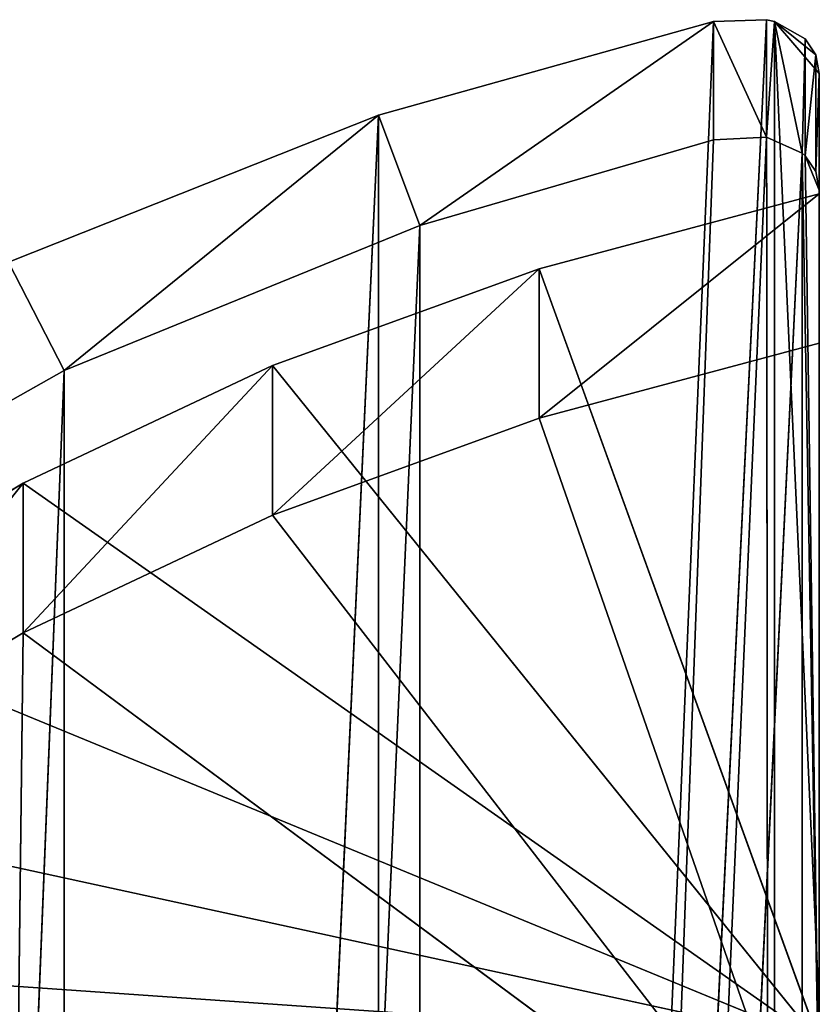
# Model space of a CAD drawing. Extents: x 202 to 257, y 0 to 134.
# Tile 358 of 491: x 214 to 222, y 103 to 112. Entities that reach past the tile are written whole.
import ezdxf

# ---------------------------------------------------------------- set-up
doc = ezdxf.new("R2010")
doc.units = 0
doc.header["$LTSCALE"] = 25.4
doc.layers.get('0').update_dxf_attribs({"color": 13, "linetype": 'CONTINUOUS'})

# ---------------------------------------------------------------- blocks, each defined once
blk = doc.blocks.new('MONO-I-KINKIET-7808-7840_S')
at = {"color": 7}
for p, q in [((46.1931, 124.873, 42.3616), (43.155, 48.9135, 114.8946)), ((46.1931, 124.873, 42.3616), (43.155, 48.9135, 114.8946)), ((43.155, 123.1598, 40.6483), (39.7896, 47.5397, 113.5207)), ((43.155, 123.1598, 40.6483), (39.7896, 47.5397, 113.5207)), ((43.155, 123.1598, 40.6483), (43.155, 48.9135, 114.8946)), ((43.155, 123.1598, 40.6483), (43.155, 48.9135, 114.8946)), ((43.6823, 122.1325, 39.6211), (40.1812, 46.4969, 112.4779)), ((43.6823, 122.1325, 39.6211), (40.1812, 46.4969, 112.4779)), ((39.7896, 121.7859, 39.2745), (36.1723, 46.8553, 112.1973)), ((39.7896, 121.7859, 39.2745), (36.1723, 46.8553, 112.1973)), ((36.5087, 46.7056, 112.4972), (39.7896, 121.7859, 39.2745)), ((36.5087, 46.7056, 112.4972), (39.7896, 121.7859, 39.2745)), ((39.7896, 121.7859, 39.2745), (37.0087, 46.7292, 112.7102)), ((39.7896, 121.7859, 39.2745), (37.0087, 46.7292, 112.7102)), ((39.7896, 121.7859, 39.2745), (39.7896, 47.5397, 113.5207)), ((39.7896, 121.7859, 39.2745), (39.7896, 47.5397, 113.5207)), ((36.1723, 120.782, 38.2706), (36.1723, 46.8553, 112.1973)), ((36.1723, 120.782, 38.2706), (36.1723, 46.8553, 112.1973)), ((40.1812, 120.7431, 38.2317), (36.5087, 45.5941, 111.3856)), ((40.1812, 120.7431, 38.2317), (36.5087, 45.5941, 111.3856)), ((40.1812, 120.7431, 38.2317), (37.0087, 45.6105, 111.5915)), ((40.1812, 120.7431, 38.2317), (37.0087, 45.6105, 111.5915)), ((40.1812, 120.7431, 38.2317), (40.1812, 46.4969, 112.4779)), ((40.1812, 120.7431, 38.2317), (40.1812, 46.4969, 112.4779)), ((36.4314, 119.729, 37.2176), (36.4314, 45.6125, 111.3341)), ((36.4314, 119.729, 37.2176), (36.4314, 45.6125, 111.3341)), ((36.4314, 119.729, 37.2176), (36.5087, 45.5941, 111.3856)), ((36.4314, 119.729, 37.2176), (36.5087, 45.5941, 111.3856)), ((36.0087, 48.6546, 111.8071), (36.0087, 56.973, 120.1256)), ((36.0087, 56.973, 120.1256), (38.6608, 49.3635, 112.5161)), ((43.541, 51.393, 114.5456), (36.0087, 56.973, 120.1256)), ((43.541, 51.393, 114.5456), (36.0087, 56.973, 120.1256)), ((41.1824, 50.2803, 113.4329), (36.0087, 56.973, 120.1256)), ((41.1824, 50.2803, 113.4329), (36.0087, 56.973, 120.1256)), ((36.0087, 56.973, 120.1256), (38.6608, 49.3635, 112.5161)), ((36.0087, 48.6546, 111.8071), (36.0087, 56.973, 120.1256)), ((43.541, 51.393, 114.5456), (43.6087, 56.973, 120.1256)), ((43.541, 51.393, 114.5456), (43.6087, 56.973, 120.1256)), ((36.0087, 56.0464, 102.9356), (36.1723, 46.8553, 112.1973)), ((36.0087, 56.0464, 102.9356), (36.1723, 46.8553, 112.1973)), ((36.0087, 56.0464, 102.9356), (36.1428, 46.8827, 112.157)), ((36.0087, 56.0464, 102.9356), (36.1428, 46.8827, 112.157)), ((36.0087, 56.0464, 102.9356), (36.0087, 47.2076, 111.7744)), ((36.0087, 46.1026, 110.6694), (36.0087, 56.0464, 102.9356)), ((36.0087, 46.1026, 110.6694), (36.0087, 56.0464, 102.9356)), ((36.0087, 56.0464, 102.9356), (36.0087, 47.2076, 111.7744)), ((36.0087, 55.5528, 120.9581), (36.0087, 48.6546, 111.8071)), ((36.0087, 55.5528, 120.9581), (36.0087, 48.6546, 111.8071)), ((36.0087, 55.2649, 121.2459), (36.0087, 47.2403, 113.2214)), ((38.6608, 47.9493, 113.9303), (36.0087, 55.2649, 121.2459)), ((41.1824, 48.8661, 114.8471), (36.0087, 55.2649, 121.2459)), ((38.6608, 47.9493, 113.9303), (36.0087, 55.2649, 121.2459)), ((41.1824, 48.8661, 114.8471), (36.0087, 55.2649, 121.2459)), ((43.541, 49.9788, 115.9598), (36.0087, 55.2649, 121.2459)), ((43.541, 49.9788, 115.9598), (36.0087, 55.2649, 121.2459)), ((45.7062, 51.2733, 117.2543), (36.0087, 55.2649, 121.2459)), ((47.6502, 52.7328, 118.7138), (36.0087, 55.2649, 121.2459)), ((45.7062, 51.2733, 117.2543), (36.0087, 55.2649, 121.2459)), ((47.6502, 52.7328, 118.7138), (36.0087, 55.2649, 121.2459)), ((49.348, 54.3385, 120.3195), (36.0087, 55.2649, 121.2459)), ((49.348, 54.3385, 120.3195), (36.0087, 55.2649, 121.2459)), ((36.0087, 55.2649, 121.2459), (36.0087, 47.2403, 113.2214)), ((36.0087, 55.2649, 121.2459), (36.0087, 48.6546, 111.8071)), ((36.0087, 55.2649, 121.2459), (36.0087, 48.6546, 111.8071)), ((36.0087, 46.1026, 110.6694), (36.0087, 54.9414, 101.8305)), ((36.0087, 54.9414, 101.8305), (36.4314, 45.6125, 111.3341)), ((36.0087, 54.9414, 101.8305), (36.4314, 45.6125, 111.3341)), ((36.0087, 46.1026, 110.6694), (36.0087, 54.9414, 101.8305)), ((43.541, 51.393, 114.5456), (45.7062, 52.6875, 115.8401)), ((45.7062, 52.6875, 115.8401), (43.541, 49.9788, 115.9598)), ((45.7062, 52.6875, 115.8401), (43.541, 49.9788, 115.9598)), ((43.541, 51.393, 114.5456), (45.7062, 52.6875, 115.8401)), ((41.1824, 50.2803, 113.4329), (43.541, 51.393, 114.5456)), ((43.541, 51.393, 114.5456), (41.1824, 48.8661, 114.8471)), ((43.541, 51.393, 114.5456), (41.1824, 48.8661, 114.8471)), ((41.1824, 50.2803, 113.4329), (43.541, 51.393, 114.5456)), ((43.541, 51.393, 114.5456), (43.541, 49.9788, 115.9598)), ((43.541, 51.393, 114.5456), (43.541, 49.9788, 115.9598)), ((45.7062, 51.2733, 117.2543), (43.541, 49.9788, 115.9598)), ((45.7062, 51.2733, 117.2543), (43.541, 49.9788, 115.9598)), ((46.1931, 50.6268, 116.6078), (43.155, 48.9135, 114.8946)), ((46.1931, 50.6268, 116.6078), (43.155, 48.9135, 114.8946)), ((38.6608, 49.3635, 112.5161), (41.1824, 50.2803, 113.4329)), ((41.1824, 50.2803, 113.4329), (38.6608, 47.9493, 113.9303)), ((41.1824, 50.2803, 113.4329), (38.6608, 47.9493, 113.9303)), ((38.6608, 49.3635, 112.5161), (41.1824, 50.2803, 113.4329)), ((41.1824, 50.2803, 113.4329), (41.1824, 48.8661, 114.8471)), ((41.1824, 50.2803, 113.4329), (41.1824, 48.8661, 114.8471)), ((43.541, 49.9788, 115.9598), (41.1824, 48.8661, 114.8471)), ((43.541, 49.9788, 115.9598), (41.1824, 48.8661, 114.8471)), ((36.0087, 48.6546, 111.8071), (38.6608, 49.3635, 112.5161)), ((38.6608, 49.3635, 112.5161), (36.0087, 47.2403, 113.2214)), ((38.6608, 49.3635, 112.5161), (36.0087, 47.2403, 113.2214)), ((36.0087, 48.6546, 111.8071), (38.6608, 49.3635, 112.5161)), ((38.6608, 49.3635, 112.5161), (38.6608, 47.9493, 113.9303)), ((38.6608, 49.3635, 112.5161), (38.6608, 47.9493, 113.9303)), ((43.155, 48.9135, 114.8946), (39.7896, 47.5397, 113.5207)), ((43.155, 48.9135, 114.8946), (39.7896, 47.5397, 113.5207)), ((40.1812, 46.4969, 112.4779), (43.155, 48.9135, 114.8946)), ((40.1812, 46.4969, 112.4779), (43.155, 48.9135, 114.8946)), ((43.6823, 47.8863, 113.8673), (43.155, 48.9135, 114.8946)), ((43.6823, 47.8863, 113.8673), (43.155, 48.9135, 114.8946)), ((41.1824, 48.8661, 114.8471), (38.6608, 47.9493, 113.9303)), ((41.1824, 48.8661, 114.8471), (38.6608, 47.9493, 113.9303)), ((36.0087, 47.2403, 113.2214), (36.0087, 48.6546, 111.8071)), ((36.0087, 47.2403, 113.2214), (36.0087, 48.6546, 111.8071)), ((38.6608, 47.9493, 113.9303), (36.0087, 47.2403, 113.2214)), ((38.6608, 47.9493, 113.9303), (36.0087, 47.2403, 113.2214)), ((40.1812, 46.4969, 112.4779), (43.6823, 47.8863, 113.8673)), ((40.1812, 46.4969, 112.4779), (43.6823, 47.8863, 113.8673)), ((37.0087, 45.6105, 111.5915), (39.7896, 47.5397, 113.5207)), ((39.7896, 47.5397, 113.5207), (37.0087, 46.7292, 112.7102)), ((37.0087, 45.6105, 111.5915), (39.7896, 47.5397, 113.5207)), ((39.7896, 47.5397, 113.5207), (37.0087, 46.7292, 112.7102)), ((40.1812, 46.4969, 112.4779), (39.7896, 47.5397, 113.5207)), ((40.1812, 46.4969, 112.4779), (39.7896, 47.5397, 113.5207)), ((36.0087, 47.2076, 111.7744), (36.1428, 46.8827, 112.157)), ((36.0087, 47.2076, 111.7744), (36.1428, 46.8827, 112.157)), ((36.0087, 47.2076, 111.7744), (36.0429, 47.0315, 111.9651)), ((36.0087, 46.1026, 110.6694), (36.0087, 47.2076, 111.7744)), ((36.0087, 46.1026, 110.6694), (36.0087, 47.2076, 111.7744)), ((36.0087, 47.2076, 111.7744), (36.0429, 47.0315, 111.9651)), ((36.0087, 46.1026, 110.6694), (36.0429, 47.0315, 111.9651)), ((36.0087, 46.1026, 110.6694), (36.0429, 47.0315, 111.9651)), ((36.0429, 47.0315, 111.9651), (36.1428, 46.8827, 112.157)), ((36.0432, 45.9254, 110.8605), (36.0429, 47.0315, 111.9651)), ((36.0432, 45.9254, 110.8605), (36.0429, 47.0315, 111.9651)), ((36.0429, 47.0315, 111.9651), (36.1428, 46.8827, 112.157)), ((36.0432, 45.9254, 110.8605), (36.1428, 46.8827, 112.157)), ((36.0432, 45.9254, 110.8605), (36.1428, 46.8827, 112.157)), ((36.1426, 45.7761, 111.05), (36.1428, 46.8827, 112.157)), ((36.1426, 45.7761, 111.05), (36.1428, 46.8827, 112.157)), ((36.1426, 45.7761, 111.05), (36.1723, 46.8553, 112.1973)), ((36.1426, 45.7761, 111.05), (36.1723, 46.8553, 112.1973)), ((36.1428, 46.8827, 112.157), (36.1723, 46.8553, 112.1973)), ((36.1428, 46.8827, 112.157), (36.1723, 46.8553, 112.1973)), ((36.1723, 46.8553, 112.1973), (36.5087, 46.7056, 112.4972)), ((36.4314, 45.6125, 111.3341), (36.1723, 46.8553, 112.1973)), ((36.4314, 45.6125, 111.3341), (36.1723, 46.8553, 112.1973)), ((36.1723, 46.8553, 112.1973), (36.5087, 46.7056, 112.4972)), ((36.4314, 45.6125, 111.3341), (36.5087, 46.7056, 112.4972)), ((36.4314, 45.6125, 111.3341), (36.5087, 46.7056, 112.4972)), ((36.5087, 46.7056, 112.4972), (37.0087, 46.7292, 112.7102)), ((36.5087, 46.7056, 112.4972), (37.0087, 46.7292, 112.7102)), ((36.5087, 45.5941, 111.3856), (36.5087, 46.7056, 112.4972)), ((36.5087, 45.5941, 111.3856), (36.5087, 46.7056, 112.4972)), ((37.0087, 45.6105, 111.5915), (36.5087, 46.7056, 112.4972)), ((37.0087, 45.6105, 111.5915), (36.5087, 46.7056, 112.4972)), ((37.0087, 46.7292, 112.7102), (37.0087, 45.6105, 111.5915)), ((37.0087, 46.7292, 112.7102), (37.0087, 45.6105, 111.5915)), ((37.0087, 45.6105, 111.5915), (40.1812, 46.4969, 112.4779)), ((37.0087, 45.6105, 111.5915), (40.1812, 46.4969, 112.4779)), ((36.0087, 46.1026, 110.6694), (36.4314, 45.6125, 111.3341)), ((36.0432, 45.9254, 110.8605), (36.0087, 46.1026, 110.6694)), ((36.0087, 46.1026, 110.6694), (36.4314, 45.6125, 111.3341)), ((36.0432, 45.9254, 110.8605), (36.0087, 46.1026, 110.6694)), ((36.4314, 45.6125, 111.3341), (36.0432, 45.9254, 110.8605)), ((36.4314, 45.6125, 111.3341), (36.0432, 45.9254, 110.8605)), ((36.1426, 45.7761, 111.05), (36.0432, 45.9254, 110.8605)), ((36.1426, 45.7761, 111.05), (36.0432, 45.9254, 110.8605)), ((36.4314, 45.6125, 111.3341), (36.1426, 45.7761, 111.05)), ((36.4314, 45.6125, 111.3341), (36.1426, 45.7761, 111.05)), ((36.5087, 45.5941, 111.3856), (36.4314, 45.6125, 111.3341)), ((36.5087, 45.5941, 111.3856), (36.4314, 45.6125, 111.3341)), ((37.0087, 45.6105, 111.5915), (36.5087, 45.5941, 111.3856)), ((37.0087, 45.6105, 111.5915), (36.5087, 45.5941, 111.3856))]:
    blk.add_line(p, q, dxfattribs=at)
mesh = blk.add_polyface(dxfattribs=at)
corners = [(46.1931, 124.873, 42.3616), (43.155, 48.9135, 114.8946), (46.1931, 50.6268, 116.6078)]
mesh.append_faces([[corners[k] for k in face] for face in [(0, 1, 2)]], dxfattribs={"color": 7})
mesh = blk.add_polyface(dxfattribs=at)
corners = [(46.1931, 124.873, 42.3616), (43.155, 123.1598, 40.6483), (43.155, 48.9135, 114.8946)]
mesh.append_faces([[corners[k] for k in face] for face in [(0, 1, 2)]], dxfattribs={"color": 7})
mesh = blk.add_polyface(dxfattribs=at)
corners = [(43.155, 48.9135, 114.8946), (43.155, 123.1598, 40.6483), (39.7896, 47.5397, 113.5207)]
mesh.append_faces([[corners[k] for k in face] for face in [(0, 1, 2)]], dxfattribs={"color": 7})
mesh = blk.add_polyface(dxfattribs=at)
corners = [(43.155, 123.1598, 40.6483), (39.7896, 121.7859, 39.2745), (39.7896, 47.5397, 113.5207)]
mesh.append_faces([[corners[k] for k in face] for face in [(0, 1, 2)]], dxfattribs={"color": 7})
mesh = blk.add_polyface(dxfattribs=at)
corners = [(43.6823, 122.1325, 39.6211), (40.1812, 46.4969, 112.4779), (40.1812, 120.7431, 38.2317)]
mesh.append_faces([[corners[k] for k in face] for face in [(0, 1, 2)]], dxfattribs={"color": 7})
mesh = blk.add_polyface(dxfattribs=at)
corners = [(43.6823, 47.8863, 113.8673), (40.1812, 46.4969, 112.4779), (43.6823, 122.1325, 39.6211)]
mesh.append_faces([[corners[k] for k in face] for face in [(0, 1, 2)]], dxfattribs={"color": 7})
mesh = blk.add_polyface(dxfattribs=at)
corners = [(39.7896, 121.7859, 39.2745), (36.1723, 46.8553, 112.1973), (36.5087, 46.7056, 112.4972)]
mesh.append_faces([[corners[k] for k in face] for face in [(0, 1, 2)]], dxfattribs={"color": 7})
mesh = blk.add_polyface(dxfattribs=at)
corners = [(39.7896, 121.7859, 39.2745), (36.1723, 120.782, 38.2706), (36.1723, 46.8553, 112.1973)]
mesh.append_faces([[corners[k] for k in face] for face in [(0, 1, 2)]], dxfattribs={"color": 7})
mesh = blk.add_polyface(dxfattribs=at)
corners = [(39.7896, 121.7859, 39.2745), (36.5087, 46.7056, 112.4972), (37.0087, 46.7292, 112.7102)]
mesh.append_faces([[corners[k] for k in face] for face in [(0, 1, 2)]], dxfattribs={"color": 7})
mesh = blk.add_polyface(dxfattribs=at)
corners = [(39.7896, 121.7859, 39.2745), (37.0087, 46.7292, 112.7102), (39.7896, 47.5397, 113.5207)]
mesh.append_faces([[corners[k] for k in face] for face in [(0, 1, 2)]], dxfattribs={"color": 7})
mesh = blk.add_polyface(dxfattribs=at)
corners = [(36.1723, 120.782, 38.2706), (36.0087, 56.0464, 102.9356), (36.1723, 46.8553, 112.1973)]
mesh.append_faces([[corners[k] for k in face] for face in [(0, 1, 2)]], dxfattribs={"color": 7})
mesh = blk.add_polyface(dxfattribs=at)
corners = [(40.1812, 120.7431, 38.2317), (36.5087, 45.5941, 111.3856), (36.4314, 119.729, 37.2176)]
mesh.append_faces([[corners[k] for k in face] for face in [(0, 1, 2)]], dxfattribs={"color": 7})
mesh = blk.add_polyface(dxfattribs=at)
corners = [(40.1812, 120.7431, 38.2317), (37.0087, 45.6105, 111.5915), (36.5087, 45.5941, 111.3856)]
mesh.append_faces([[corners[k] for k in face] for face in [(0, 1, 2)]], dxfattribs={"color": 7})
mesh = blk.add_polyface(dxfattribs=at)
corners = [(40.1812, 46.4969, 112.4779), (37.0087, 45.6105, 111.5915), (40.1812, 120.7431, 38.2317)]
mesh.append_faces([[corners[k] for k in face] for face in [(0, 1, 2)]], dxfattribs={"color": 7})
mesh = blk.add_polyface(dxfattribs=at)
corners = [(36.4314, 45.6125, 111.3341), (36.0087, 54.9414, 101.8305), (36.4314, 119.729, 37.2176)]
mesh.append_faces([[corners[k] for k in face] for face in [(0, 1, 2)]], dxfattribs={"color": 7})
mesh = blk.add_polyface(dxfattribs=at)
corners = [(36.5087, 45.5941, 111.3856), (36.4314, 45.6125, 111.3341), (36.4314, 119.729, 37.2176)]
mesh.append_faces([[corners[k] for k in face] for face in [(0, 1, 2)]], dxfattribs={"color": 7})
mesh = blk.add_polyface(dxfattribs=at)
corners = [(36.0087, 56.973, 120.1256), (38.6608, 49.3635, 112.5161), (36.0087, 48.6546, 111.8071)]
mesh.append_faces([[corners[k] for k in face] for face in [(0, 1, 2)]], dxfattribs={"color": 7})
mesh = blk.add_polyface(dxfattribs=at)
corners = [(43.6087, 56.973, 120.1256), (43.541, 51.393, 114.5456), (36.0087, 56.973, 120.1256)]
mesh.append_faces([[corners[k] for k in face] for face in [(0, 1, 2)]], dxfattribs={"color": 7})
mesh = blk.add_polyface(dxfattribs=at)
corners = [(36.0087, 56.973, 120.1256), (43.541, 51.393, 114.5456), (41.1824, 50.2803, 113.4329)]
mesh.append_faces([[corners[k] for k in face] for face in [(0, 1, 2)]], dxfattribs={"color": 7})
mesh = blk.add_polyface(dxfattribs=at)
corners = [(36.0087, 56.973, 120.1256), (41.1824, 50.2803, 113.4329), (38.6608, 49.3635, 112.5161)]
mesh.append_faces([[corners[k] for k in face] for face in [(0, 1, 2)]], dxfattribs={"color": 7})
mesh = blk.add_polyface(dxfattribs=at)
corners = [(36.0087, 56.973, 120.1256), (36.0087, 48.6546, 111.8071), (36.0087, 55.5528, 120.9581)]
mesh.append_faces([[corners[k] for k in face] for face in [(0, 1, 2)]], dxfattribs={"color": 7})
mesh = blk.add_polyface(dxfattribs=at)
corners = [(45.7062, 52.6875, 115.8401), (43.541, 51.393, 114.5456), (43.6087, 56.973, 120.1256)]
mesh.append_faces([[corners[k] for k in face] for face in [(0, 1, 2)]], dxfattribs={"color": 7})
mesh = blk.add_polyface(dxfattribs=at)
corners = [(50.7778, 56.0699, 122.0509), (36.0087, 55.2649, 121.2459), (49.348, 54.3385, 120.3195)]
mesh.append_faces([[corners[k] for k in face] for face in [(0, 1, 2)]], dxfattribs={"color": 7})
mesh = blk.add_polyface(dxfattribs=at)
corners = [(36.1723, 46.8553, 112.1973), (36.0087, 56.0464, 102.9356), (36.1428, 46.8827, 112.157)]
mesh.append_faces([[corners[k] for k in face] for face in [(0, 1, 2)]], dxfattribs={"color": 7})
mesh = blk.add_polyface(dxfattribs=at)
corners = [(36.1428, 46.8827, 112.157), (36.0087, 56.0464, 102.9356), (36.0087, 47.2076, 111.7744)]
mesh.append_faces([[corners[k] for k in face] for face in [(0, 1, 2)]], dxfattribs={"color": 7})
mesh = blk.add_polyface(dxfattribs=at)
corners = [(36.0087, 56.0464, 102.9356), (36.0087, 54.9414, 101.8305), (36.0087, 46.1026, 110.6694)]
mesh.append_faces([[corners[k] for k in face] for face in [(0, 1, 2)]], dxfattribs={"color": 7})
mesh = blk.add_polyface(dxfattribs=at)
corners = [(36.0087, 56.0464, 102.9356), (36.0087, 46.1026, 110.6694), (36.0087, 47.2076, 111.7744)]
mesh.append_faces([[corners[k] for k in face] for face in [(0, 1, 2)]], dxfattribs={"color": 7})
mesh = blk.add_polyface(dxfattribs=at)
corners = [(36.0087, 55.5528, 120.9581), (36.0087, 48.6546, 111.8071), (36.0087, 55.2649, 121.2459)]
mesh.append_faces([[corners[k] for k in face] for face in [(0, 1, 2)]], dxfattribs={"color": 7})
mesh = blk.add_polyface(dxfattribs=at)
corners = [(38.6608, 47.9493, 113.9303), (36.0087, 55.2649, 121.2459), (36.0087, 47.2403, 113.2214)]
mesh.append_faces([[corners[k] for k in face] for face in [(0, 1, 2)]], dxfattribs={"color": 7})
mesh = blk.add_polyface(dxfattribs=at)
corners = [(36.0087, 55.2649, 121.2459), (38.6608, 47.9493, 113.9303), (41.1824, 48.8661, 114.8471)]
mesh.append_faces([[corners[k] for k in face] for face in [(0, 1, 2)]], dxfattribs={"color": 7})
mesh = blk.add_polyface(dxfattribs=at)
corners = [(43.541, 49.9788, 115.9598), (36.0087, 55.2649, 121.2459), (41.1824, 48.8661, 114.8471)]
mesh.append_faces([[corners[k] for k in face] for face in [(0, 1, 2)]], dxfattribs={"color": 7})
mesh = blk.add_polyface(dxfattribs=at)
corners = [(36.0087, 55.2649, 121.2459), (43.541, 49.9788, 115.9598), (45.7062, 51.2733, 117.2543)]
mesh.append_faces([[corners[k] for k in face] for face in [(0, 1, 2)]], dxfattribs={"color": 7})
mesh = blk.add_polyface(dxfattribs=at)
corners = [(36.0087, 55.2649, 121.2459), (45.7062, 51.2733, 117.2543), (47.6502, 52.7328, 118.7138)]
mesh.append_faces([[corners[k] for k in face] for face in [(0, 1, 2)]], dxfattribs={"color": 7})
mesh = blk.add_polyface(dxfattribs=at)
corners = [(36.0087, 55.2649, 121.2459), (47.6502, 52.7328, 118.7138), (49.348, 54.3385, 120.3195)]
mesh.append_faces([[corners[k] for k in face] for face in [(0, 1, 2)]], dxfattribs={"color": 7})
mesh = blk.add_polyface(dxfattribs=at)
corners = [(36.0087, 55.2649, 121.2459), (36.0087, 48.6546, 111.8071), (36.0087, 47.2403, 113.2214)]
mesh.append_faces([[corners[k] for k in face] for face in [(0, 1, 2)]], dxfattribs={"color": 7})
mesh = blk.add_polyface(dxfattribs=at)
corners = [(36.4314, 45.6125, 111.3341), (36.0087, 46.1026, 110.6694), (36.0087, 54.9414, 101.8305)]
mesh.append_faces([[corners[k] for k in face] for face in [(0, 1, 2)]], dxfattribs={"color": 7})
mesh = blk.add_polyface(dxfattribs=at)
corners = [(45.7062, 52.6875, 115.8401), (43.541, 49.9788, 115.9598), (43.541, 51.393, 114.5456)]
mesh.append_faces([[corners[k] for k in face] for face in [(0, 1, 2)]], dxfattribs={"color": 7})
mesh = blk.add_polyface(dxfattribs=at)
corners = [(45.7062, 52.6875, 115.8401), (45.7062, 51.2733, 117.2543), (43.541, 49.9788, 115.9598)]
mesh.append_faces([[corners[k] for k in face] for face in [(0, 1, 2)]], dxfattribs={"color": 7})
mesh = blk.add_polyface(dxfattribs=at)
corners = [(41.1824, 48.8661, 114.8471), (41.1824, 50.2803, 113.4329), (43.541, 51.393, 114.5456)]
mesh.append_faces([[corners[k] for k in face] for face in [(0, 1, 2)]], dxfattribs={"color": 7})
mesh = blk.add_polyface(dxfattribs=at)
corners = [(43.541, 49.9788, 115.9598), (41.1824, 48.8661, 114.8471), (43.541, 51.393, 114.5456)]
mesh.append_faces([[corners[k] for k in face] for face in [(0, 1, 2)]], dxfattribs={"color": 7})
mesh = blk.add_polyface(dxfattribs=at)
corners = [(46.1931, 50.6268, 116.6078), (43.155, 48.9135, 114.8946), (43.6823, 47.8863, 113.8673)]
mesh.append_faces([[corners[k] for k in face] for face in [(0, 1, 2)]], dxfattribs={"color": 7})
mesh = blk.add_polyface(dxfattribs=at)
corners = [(41.1824, 50.2803, 113.4329), (38.6608, 47.9493, 113.9303), (38.6608, 49.3635, 112.5161)]
mesh.append_faces([[corners[k] for k in face] for face in [(0, 1, 2)]], dxfattribs={"color": 7})
mesh = blk.add_polyface(dxfattribs=at)
corners = [(41.1824, 48.8661, 114.8471), (38.6608, 47.9493, 113.9303), (41.1824, 50.2803, 113.4329)]
mesh.append_faces([[corners[k] for k in face] for face in [(0, 1, 2)]], dxfattribs={"color": 7})
mesh = blk.add_polyface(dxfattribs=at)
corners = [(36.0087, 47.2403, 113.2214), (36.0087, 48.6546, 111.8071), (38.6608, 49.3635, 112.5161)]
mesh.append_faces([[corners[k] for k in face] for face in [(0, 1, 2)]], dxfattribs={"color": 7})
mesh = blk.add_polyface(dxfattribs=at)
corners = [(38.6608, 47.9493, 113.9303), (36.0087, 47.2403, 113.2214), (38.6608, 49.3635, 112.5161)]
mesh.append_faces([[corners[k] for k in face] for face in [(0, 1, 2)]], dxfattribs={"color": 7})
mesh = blk.add_polyface(dxfattribs=at)
corners = [(43.155, 48.9135, 114.8946), (39.7896, 47.5397, 113.5207), (40.1812, 46.4969, 112.4779)]
mesh.append_faces([[corners[k] for k in face] for face in [(0, 1, 2)]], dxfattribs={"color": 7})
mesh = blk.add_polyface(dxfattribs=at)
corners = [(43.155, 48.9135, 114.8946), (40.1812, 46.4969, 112.4779), (43.6823, 47.8863, 113.8673)]
mesh.append_faces([[corners[k] for k in face] for face in [(0, 1, 2)]], dxfattribs={"color": 7})
mesh = blk.add_polyface(dxfattribs=at)
corners = [(39.7896, 47.5397, 113.5207), (37.0087, 46.7292, 112.7102), (37.0087, 45.6105, 111.5915)]
mesh.append_faces([[corners[k] for k in face] for face in [(0, 1, 2)]], dxfattribs={"color": 7})
mesh = blk.add_polyface(dxfattribs=at)
corners = [(39.7896, 47.5397, 113.5207), (37.0087, 45.6105, 111.5915), (40.1812, 46.4969, 112.4779)]
mesh.append_faces([[corners[k] for k in face] for face in [(0, 1, 2)]], dxfattribs={"color": 7})
mesh = blk.add_polyface(dxfattribs=at)
corners = [(36.1428, 46.8827, 112.157), (36.0087, 47.2076, 111.7744), (36.0429, 47.0315, 111.9651)]
mesh.append_faces([[corners[k] for k in face] for face in [(0, 1, 2)]], dxfattribs={"color": 7})
mesh = blk.add_polyface(dxfattribs=at)
corners = [(36.0087, 47.2076, 111.7744), (36.0087, 46.1026, 110.6694), (36.0429, 47.0315, 111.9651)]
mesh.append_faces([[corners[k] for k in face] for face in [(0, 1, 2)]], dxfattribs={"color": 7})
mesh = blk.add_polyface(dxfattribs=at)
corners = [(36.0429, 47.0315, 111.9651), (36.0087, 46.1026, 110.6694), (36.0432, 45.9254, 110.8605)]
mesh.append_faces([[corners[k] for k in face] for face in [(0, 1, 2)]], dxfattribs={"color": 7})
mesh = blk.add_polyface(dxfattribs=at)
corners = [(36.0429, 47.0315, 111.9651), (36.0432, 45.9254, 110.8605), (36.1428, 46.8827, 112.157)]
mesh.append_faces([[corners[k] for k in face] for face in [(0, 1, 2)]], dxfattribs={"color": 7})
mesh = blk.add_polyface(dxfattribs=at)
corners = [(36.1428, 46.8827, 112.157), (36.0432, 45.9254, 110.8605), (36.1426, 45.7761, 111.05)]
mesh.append_faces([[corners[k] for k in face] for face in [(0, 1, 2)]], dxfattribs={"color": 7})
mesh = blk.add_polyface(dxfattribs=at)
corners = [(36.1428, 46.8827, 112.157), (36.1426, 45.7761, 111.05), (36.1723, 46.8553, 112.1973)]
mesh.append_faces([[corners[k] for k in face] for face in [(0, 1, 2)]], dxfattribs={"color": 7})
mesh = blk.add_polyface(dxfattribs=at)
corners = [(36.1723, 46.8553, 112.1973), (36.1426, 45.7761, 111.05), (36.4314, 45.6125, 111.3341)]
mesh.append_faces([[corners[k] for k in face] for face in [(0, 1, 2)]], dxfattribs={"color": 7})
mesh = blk.add_polyface(dxfattribs=at)
corners = [(36.1723, 46.8553, 112.1973), (36.4314, 45.6125, 111.3341), (36.5087, 46.7056, 112.4972)]
mesh.append_faces([[corners[k] for k in face] for face in [(0, 1, 2)]], dxfattribs={"color": 7})
mesh = blk.add_polyface(dxfattribs=at)
corners = [(36.5087, 46.7056, 112.4972), (36.4314, 45.6125, 111.3341), (36.5087, 45.5941, 111.3856)]
mesh.append_faces([[corners[k] for k in face] for face in [(0, 1, 2)]], dxfattribs={"color": 7})
mesh = blk.add_polyface(dxfattribs=at)
corners = [(37.0087, 46.7292, 112.7102), (36.5087, 46.7056, 112.4972), (37.0087, 45.6105, 111.5915)]
mesh.append_faces([[corners[k] for k in face] for face in [(0, 1, 2)]], dxfattribs={"color": 7})
mesh = blk.add_polyface(dxfattribs=at)
corners = [(37.0087, 45.6105, 111.5915), (36.5087, 46.7056, 112.4972), (36.5087, 45.5941, 111.3856)]
mesh.append_faces([[corners[k] for k in face] for face in [(0, 1, 2)]], dxfattribs={"color": 7})
mesh = blk.add_polyface(dxfattribs=at)
corners = [(36.4314, 45.6125, 111.3341), (36.0432, 45.9254, 110.8605), (36.0087, 46.1026, 110.6694)]
mesh.append_faces([[corners[k] for k in face] for face in [(0, 1, 2)]], dxfattribs={"color": 7})
mesh = blk.add_polyface(dxfattribs=at)
corners = [(36.4314, 45.6125, 111.3341), (36.1426, 45.7761, 111.05), (36.0432, 45.9254, 110.8605)]
mesh.append_faces([[corners[k] for k in face] for face in [(0, 1, 2)]], dxfattribs={"color": 7})

msp = doc.modelspace()

# ---------------------------------------------------------------- block references
at = {"color": 0, "rotation": 180}
msp.add_blockref('MONO-I-KINKIET-7808-7840_S', (257.6789, 157.7954, -1.2506), dxfattribs=at)

doc.saveas('drawing.dxf')
